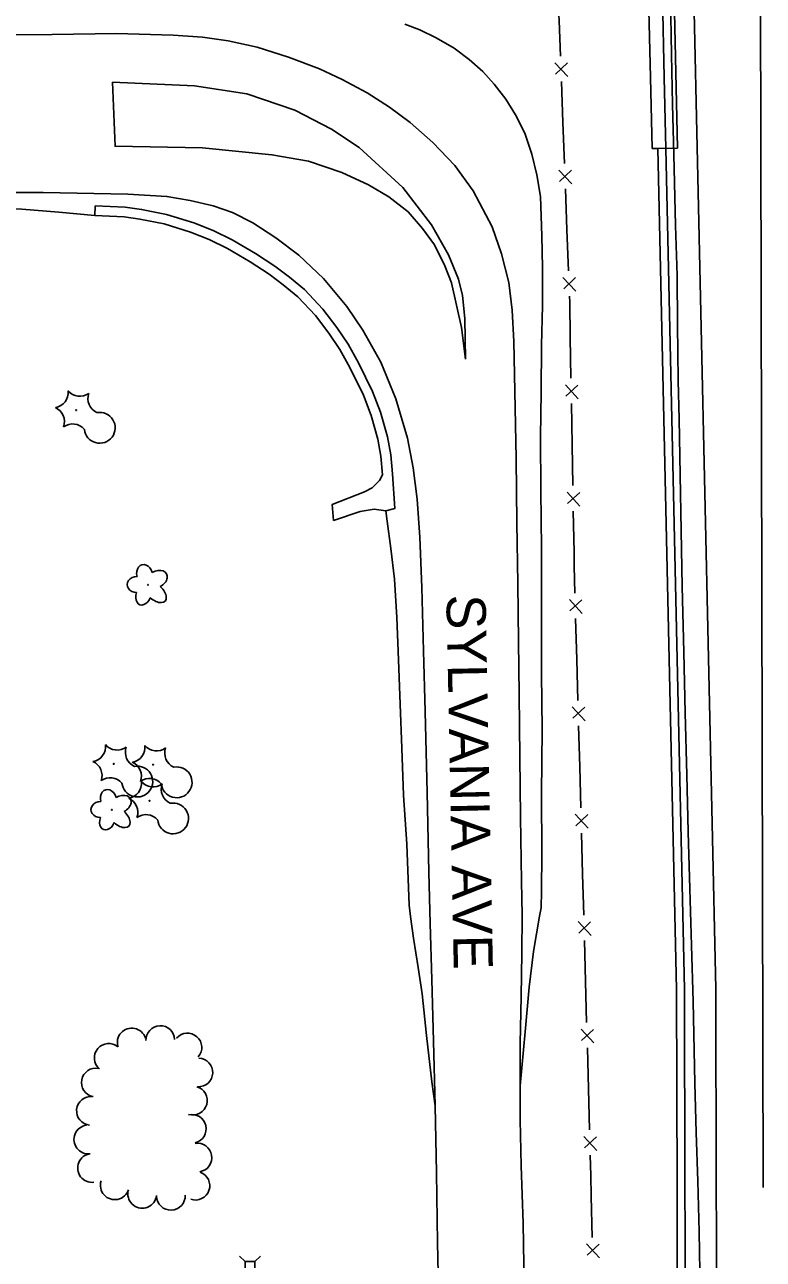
# Model space of a CAD drawing. Extents: x 588843 to 2552415, y 180129 to 269402.
# Drawn here: x 593767 to 593955.5, y 183684.7 to 184000.1 of the extents above; entities that cross this region are included whole.
import ezdxf

# ---------------------------------------------------------------- set-up
doc = ezdxf.new("R2010")
doc.units = 0
for name, color, linetype in [('Default', 7, 'Continuous'), ('E_FEN_P', 7, 'Continuous'), ('E_LAND_TreeLine_P', 7, 'Continuous'), ('E_LAND_Vegetation', 7, 'Continuous'), ('E_RDWY', 7, 'Continuous'), ('E_RDWY_C_and_G', 7, 'Continuous'), ('E_RDWY_Gravel', 7, 'Continuous'), ('E_RDWY_Text', 7, 'Continuous'), ('E_UTL_AG_Bold', 7, 'Continuous'), ('P_BMGRD', 7, 'Continuous'), ('P_RDWY_BarrierConc', 7, 'Continuous'), ('P_RDWY_PavtEdge', 7, 'Continuous'), ('P_RDWY_ShldPaved', 7, 'Continuous')]:
    doc.layers.add(name, color=color, linetype=linetype)

# ---------------------------------------------------------------- blocks, each defined once
blk = doc.blocks.new('CTRE')
at = {"layer": 'Default'}
blk.add_circle((0, 0), 0.223, dxfattribs=at)
for centre, start, end in [((-11.97, 8.96), 280.2067, 5.97162), ((1.81, 14.92), 220.21132, 305.97623), ((13.83, 5.89), 160.21133, 245.97624), ((-13.83, -5.9), 340.21132, 65.97623), ((12.03, -9.04), 185.92721, 100.25111), ((-1.81, -14.93), 40.21133, 125.97624)]:
    blk.add_arc(centre, 7.87, start, end, dxfattribs=at)
blk = doc.blocks.new('DTRE')
at = {"layer": 'Default'}
blk.add_circle((-0.18, 0), 0.183, dxfattribs=at)
for centre, major_axis, ratio in [((-1.87, 5.32), (1.36, -4.98), 0.782863), ((4.06, 2.74), (-5.27, -2.93), 0.691916), ((-5.87, 0.15), (4.93, -0.12), 0.832022), ((-2.49, -5.24), (1.8, 4.86), 0.716896), ((3.54, -3.71), (-5.01, 4.58), 0.560249)]:
    blk.add_ellipse(centre, major_axis=major_axis, ratio=ratio, start_param=1.570796, end_param=4.712389, dxfattribs=at)
blk = doc.blocks.new('PED')
at = {"layer": 'Default'}
for p, q in [((-2.5, 2.5), (-5.33, 5.33)), ((2.5, 2.5), (5.33, 5.33)), ((-2.5, -2.5), (-5.33, -5.33)), ((2.5, -2.5), (5.33, -5.33))]:
    blk.add_line(p, q, dxfattribs=at)
blk.add_lwpolyline([(-2.5, -2.5), (2.5, -2.5), (2.5, 2.5), (-2.5, 2.5)], close=True, dxfattribs=at)

msp = doc.modelspace()

# ---------------------------------------------------------------- linework, layer by layer
at = {"layer": 'E_FEN_P'}
for p, q in [((593902.32, 183990.35), (593905.64, 183986.82)), ((593905.51, 183990.3), (593902.5, 183987.44)), ((593903.36, 183962.93), (593906.68, 183959.4)), ((593906.54, 183962.88), (593903.54, 183960.02)), ((593904.4, 183935.51), (593907.71, 183931.98)), ((593907.58, 183935.46), (593904.58, 183932.6)), ((593905, 183908.1), (593908.24, 183904.51)), ((593908.18, 183907.99), (593905.12, 183905.19)), ((593905.48, 183880.67), (593908.72, 183877.07)), ((593908.66, 183880.56), (593905.59, 183877.76)), ((593906.03, 183853.22), (593909.31, 183849.66)), ((593909.22, 183853.14), (593906.18, 183850.31)), ((593906.78, 183825.79), (593910.06, 183822.23)), ((593909.96, 183825.71), (593906.93, 183822.88)), ((593907.53, 183798.36), (593910.8, 183794.8)), ((593910.71, 183798.28), (593907.67, 183795.45)), ((593908.28, 183770.93), (593911.55, 183767.37)), ((593911.46, 183770.85), (593908.42, 183768.02)), ((593909.02, 183743.5), (593912.29, 183739.94)), ((593912.2, 183743.42), (593909.16, 183740.59)), ((593909.76, 183716.07), (593913.04, 183712.51)), ((593912.94, 183715.99), (593909.91, 183713.16)), ((593910.42, 183688.65), (593913.68, 183685.07)), ((593913.6, 183688.55), (593910.55, 183685.74))]:
    msp.add_line(p, q, dxfattribs=at)
for points in [[(593903.35, 184002.48), (593903.39, 184001.1), (593903.73, 183992.01)], [(593903.98, 183985.53), (593904.37, 183975.06)], [(593904.37, 183975.06), (593904.77, 183964.59)], [(593905.01, 183958.11), (593905.41, 183947.64)], [(593905.41, 183947.64), (593905.81, 183937.17)], [(593906.05, 183930.69), (593906.11, 183929.2), (593906.26, 183920.22)], [(593906.26, 183920.22), (593906.44, 183909.74)], [(593906.55, 183903.26), (593906.74, 183892.78)], [(593906.74, 183892.78), (593906.92, 183882.31)], [(593907.03, 183875.82), (593907.21, 183865.35)], [(593907.21, 183865.35), (593907.27, 183861.79), (593907.46, 183854.87)], [(593907.63, 183848.39), (593907.92, 183837.92)], [(593907.92, 183837.92), (593908.2, 183827.44)], [(593908.38, 183820.96), (593908.67, 183810.49)], [(593908.67, 183810.49), (593908.95, 183800.01)], [(593909.13, 183793.53), (593909.41, 183783.06)], [(593909.41, 183783.06), (593909.7, 183772.58)], [(593909.88, 183766.1), (593910.16, 183755.63)], [(593910.16, 183755.63), (593910.44, 183745.15)], [(593910.62, 183738.67), (593910.9, 183728.2)], [(593910.9, 183728.2), (593911.19, 183717.72)], [(593911.36, 183711.24), (593911.5, 183706.07), (593911.62, 183700.77)], [(593911.62, 183700.77), (593911.85, 183690.29)]]:
    msp.add_lwpolyline(points, dxfattribs=at)
at = {"layer": 'E_LAND_TreeLine_P'}
for centre, start, end in [((593794.32, 183740.07), 17.8701, 197.8701), ((593801.61, 183740.68), 2.2989, 182.2989), ((593808.54, 183738.78), 318.9547, 138.9547), ((593788.45, 183736.15), 50.2231, 230.2231), ((593811.33, 183732.41), 267.4816, 87.4816), ((593785.17, 183729.83), 78.7085, 258.7085), ((593809.92, 183725.24), 254.2754, 74.2754), ((593783.92, 183722.6), 84.4268, 264.4268), ((593809.66, 183718.01), 283.0149, 103.0149), ((593783.24, 183715.29), 97.4501, 277.4501), ((593811.1, 183710.66), 279.5734, 99.5734), ((593784.2, 183708.01), 97.4501, 277.4501), ((593810.58, 183703.49), 250.7284, 70.7284), ((593790, 183703.58), 161.9581, 341.9581), ((593797, 183701.4), 172.7858, 352.7858), ((593804.31, 183700.9), 182.1033, 2.1033)]:
    msp.add_arc(centre, 3.67, start, end, dxfattribs=at)
at = {"layer": 'E_RDWY'}
for points in [[(593894.47, 183677.96), (593894.2, 183693.95), (593893.72, 183708.52), (593893.47, 183720.33), (593893.45, 183728.95), (593893.5, 183739.8), (593893.7, 183751.8), (593893.88, 183762.88), (593893.95, 183772.58), (593893.8, 183781.3), (593893.54, 183797.62), (593893.42, 183813.02), (593893.24, 183828.99), (593893.04, 183842.53), (593892.84, 183857.3), (593892.65, 183872.83), (593892.41, 183889.21), (593892.1, 183906.41), (593891.82, 183919.13), (593891.44, 183927.1), (593890.54, 183934.24), (593888.74, 183941.52), (593886.32, 183948.45), (593881.46, 183957.65), (593876.82, 183964.09), (593871.2, 183969.97), (593865.42, 183975.07), (593860.1, 183979.02), (593854.44, 183982.65), (593848.03, 183986.06), (593842.29, 183988.79), (593834.34, 183991.79), (593826.33, 183994.3), (593818.93, 183995.93), (593812.38, 183996.86), (593804.93, 183997.41), (593790.44, 183997.86), (593773.99, 183997.57), (593759.7, 183997.45)], [(593872.77, 183669.49), (593872.39, 183688.88), (593872.11, 183706.78), (593871.79, 183723.91), (593871.37, 183740.42), (593870.92, 183756.17), (593870.52, 183770.46), (593870.17, 183783.59), (593869.71, 183803.92), (593869.21, 183824.65), (593868.78, 183840.15), (593868.41, 183856.3), (593867.88, 183869.15), (593867.22, 183878.82), (593866.17, 183886.9), (593864.68, 183894.41), (593861.76, 183904.45), (593857.91, 183913.83), (593853.3, 183922.05), (593849.25, 183928.08), (593843.25, 183935.25), (593836.98, 183941.2), (593831.09, 183945.64), (593825.23, 183949.46), (593820.06, 183952.06), (593815.09, 183953.78), (593809.21, 183955.12), (593803.29, 183956.18), (593793.36, 183956.79), (593771.72, 183957.24), (593753.34, 183957.17)], [(593860.85, 183885.32), (593860.42, 183890.15), (593859.57, 183894.8), (593857.78, 183901.07), (593855.74, 183906.39), (593852.19, 183913.67), (593849.6, 183918.42), (593846.69, 183922.75), (593843.11, 183927.41), (593838.45, 183932.38), (593834.55, 183935.58), (593830.84, 183938.36), (593825.89, 183941.58), (593819.94, 183945.09), (593815.07, 183947.46), (593810.15, 183949.46), (593803.21, 183951.59), (593796.82, 183952.9), (593792.64, 183953.46), (593785.03, 183953.83)], [(593858.36, 183885.1), (593857.94, 183889.82), (593857.13, 183894.23), (593855.4, 183900.27), (593853.44, 183905.39), (593849.96, 183912.52), (593847.46, 183917.12), (593844.66, 183921.29), (593841.2, 183925.79), (593836.73, 183930.55), (593833.01, 183933.61), (593829.41, 183936.31), (593824.57, 183939.45), (593818.76, 183942.88), (593814.05, 183945.17), (593809.31, 183947.1), (593802.59, 183949.17), (593796.41, 183950.43), (593792.41, 183950.96), (593784.91, 183951.33)], [(593860.85, 183885.32), (593861.47, 183876.45), (593859.16, 183875.86), (593856.2, 183876.29), (593852.59, 183875.67), (593845.85, 183873.44), (593845.49, 183877.53), (593853.71, 183880.7), (593855.69, 183881.73), (593856.64, 183882.7), (593857.53, 183883.67), (593858.36, 183885.1)]]:
    msp.add_lwpolyline(points, dxfattribs=at)
msp.add_lwpolyline([(593879.52, 183914.66), (593878.48, 183922.74), (593875.91, 183934.13), (593874.26, 183938.46), (593871.62, 183943.8), (593868.57, 183948.01), (593864.88, 183952.22), (593859.94, 183956.13), (593854.76, 183959.17), (593847.91, 183962.32), (593839.48, 183965.2), (593830.1, 183966.86), (593812.38, 183968.65), (593790.08, 183969.02), (593789.43, 183985.36), (593810.37, 183984.46), (593823.72, 183982.41), (593835.93, 183978.25), (593845.34, 183973.39), (593852.41, 183968.71), (593863.51, 183958.46), (593870.87, 183948.9), (593875.17, 183941.3), (593877.76, 183935.06), (593878.74, 183930.86), (593879.34, 183924.99), (593879.52, 183914.66)], close=True, dxfattribs=at)
at = {"layer": 'E_RDWY_C_and_G'}
msp.add_line((593785.03, 183953.83), (593784.91, 183951.33), dxfattribs=at)
at = {"layer": 'E_RDWY_Gravel'}
for points in [[(593931.83, 184007.16), (593932.13, 183992.46), (593932.33, 183979.66), (593932.71, 183966.87), (593933.15, 183948.79), (593933.51, 183936), (593933.61, 183923.46), (593933.83, 183909.18), (593934.07, 183899.32), (593934.84, 183856.51), (593935.21, 183839.74), (593935.61, 183824.27), (593935.98, 183808.46), (593936.35, 183793.91), (593936.81, 183779.34), (593937.23, 183764.82), (593937.66, 183750.53), (593938.06, 183729.66), (593938.42, 183717.08), (593938.78, 183704.67), (593939.16, 183691.67), (593939.43, 183676.56)], [(593893.45, 183728.95), (593894.75, 183742.76), (593895.8, 183754.16), (593896.85, 183763.31), (593898.41, 183772.3), (593898.86, 183774.44), (593898.95, 183778.72), (593898.99, 183788.32), (593898.88, 183803.61), (593899.05, 183820.01), (593898.91, 183834.27), (593898.9, 183851.73), (593898.94, 183866.36), (593898.75, 183880.98), (593898.65, 183894.8), (593898.85, 183906.23), (593898.93, 183918.17), (593899.18, 183928.25), (593899.2, 183938), (593899, 183946.15), (593898.63, 183956.16), (593897.73, 183961.73), (593896.41, 183967), (593894.68, 183972.34), (593892.27, 183977), (593889.79, 183981.05), (593886.84, 183984.88), (593883.96, 183988.09), (593880.42, 183991.15), (593876.61, 183994.08), (593872.03, 183996.71), (593867.87, 183998.74), (593864, 184000.2)], [(593784.91, 183951.33), (593775.68, 183952.17), (593766.25, 183952.93), (593755.86, 183953.21), (593744.38, 183953.23), (593734.4, 183953.25), (593723, 183953.24), (593709.93, 183953.09), (593697.34, 183953.12), (593683.1, 183952.93), (593675.63, 183953.01), (593664.1, 183952.77), (593651.28, 183952.65), (593639.93, 183952.36), (593627.09, 183952.34), (593615.87, 183952), (593602.02, 183951.8), (593591.75, 183952), (593581.72, 183951.99), (593574.11, 183952.13), (593563.64, 183952.33), (593556.35, 183952.26), (593542.93, 183952.11)], [(593871.79, 183723.91), (593870.94, 183730), (593869.6, 183741.87), (593868.43, 183752.52), (593867.46, 183759.26), (593866.22, 183766.74), (593865.45, 183772.29), (593865.13, 183775.15), (593864.5, 183790.73), (593863.73, 183803.25), (593863.29, 183815.27), (593862.84, 183826.49), (593862.4, 183837.78), (593861.96, 183848.59), (593861.38, 183858.39), (593860.46, 183866.29), (593859.56, 183873.28), (593859.16, 183875.86)]]:
    msp.add_lwpolyline(points, dxfattribs=at)
at = {"layer": 'P_BMGRD'}
for p, q in [((593930.23, 183986.62), (593929.67, 184011.61)), ((593930.63, 183968.47), (593930.23, 183986.62))]:
    msp.add_line(p, q, dxfattribs=at)
at = {"layer": 'P_RDWY_BarrierConc'}
for p, q in [((593933.63, 183968.54), (593928.63, 183968.43)), ((593933.41, 183753.59), (593928.63, 183968.43)), ((593935.41, 183753.64), (593930.63, 183968.47)), ((593933.52, 183702.97), (593933.41, 183753.79)), ((593935.52, 183702.97), (593935.41, 183753.8))]:
    msp.add_line(p, q, dxfattribs=at)
for radius in [171966.59, 171964.59]:
    msp.add_arc((765899.68, 184089.33), radius, 180.1287302, 180.2118368, dxfattribs=at)
at = {"layer": 'P_RDWY_PavtEdge'}
for p, q in [((593955.52, 183703.01), (593953.77, 184483.94)), ((593936.73, 184053.8), (593943.41, 183753.81)), ((593926.73, 183986.54), (593926.17, 184011.53)), ((593927.13, 183968.4), (593926.73, 183986.54)), ((593927.13, 183968.4), (593928.63, 183968.43)), ((593943.52, 183702.99), (593943.41, 183753.81))]:
    msp.add_line(p, q, dxfattribs=at)
msp.add_arc((765899.68, 184089.33), 171956.59, 180.1287302, 180.211791, dxfattribs=at)
at = {"layer": 'P_RDWY_ShldPaved'}
msp.add_line((593933.63, 183968.54), (593931.74, 184053.69), dxfattribs=at)

# ---------------------------------------------------------------- block references
at = {"layer": 'E_LAND_Vegetation', "xscale": 0.5, "yscale": 0.5, "rotation": 0.06972781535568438}
for name, p in [('CTRE', (593780.14, 183901.61)), ('DTRE', (593798.56, 183856.96)), ('CTRE', (593789.72, 183811.24)), ('CTRE', (593799.77, 183811.04)), ('CTRE', (593798.86, 183801.82)), ('DTRE', (593789.32, 183799.49))]:
    msp.add_blockref(name, p, dxfattribs=at)
at = {"layer": 'E_UTL_AG_Bold', "xscale": 0.5, "yscale": 0.5, "rotation": 0.06972781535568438}
msp.add_blockref('PED', (593824.51, 183682.83), dxfattribs=at)

# ---------------------------------------------------------------- texts
at = {"layer": 'E_RDWY_Text'}
msp.add_text('SYLVANIA AVE', height=10, rotation=271.1407, dxfattribs=at).set_placement((593874.62, 183854.43))

doc.saveas('drawing.dxf')
